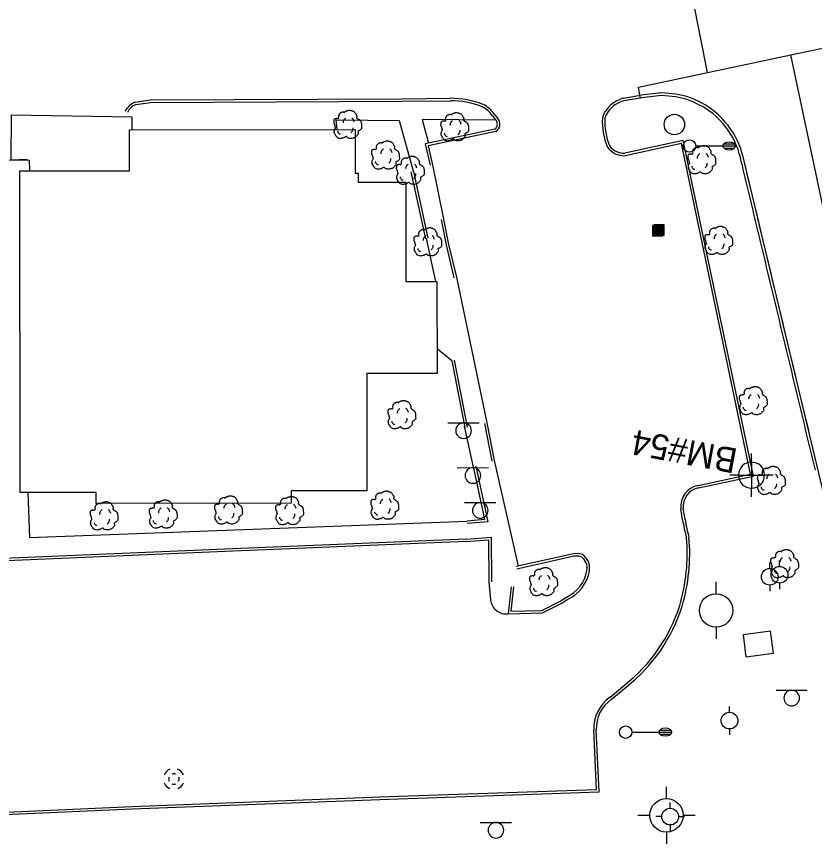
# Model space of a CAD drawing. Extents: x 2145380 to 2157287, y 139568 to 149130.
# Drawn here: x 2151749.1 to 2151940, y 143029.3 to 143226.6 of the extents above; entities that cross this region are included whole.
import ezdxf

# ---------------------------------------------------------------- set-up
doc = ezdxf.new("R2010")
doc.units = 0
for name, color, linetype in [('PR_PREVIOUSLY CONSTRUCTED', 7, 'Continuous'), ('SURV_Benchmark', 7, 'Continuous'), ('TOPO_Asphalt', 7, 'Continuous'), ('TOPO_Building', 7, 'Continuous'), ('TOPO_Concrete', 7, 'Continuous'), ('TOPO_Curb Back', 7, 'Continuous'), ('TOPO_DRAIN_Manhole', 7, 'Continuous'), ('TOPO_Light Pole', 7, 'Continuous'), ('TOPO_Misc', 7, 'Continuous'), ('TOPO_Misc Line', 7, 'Continuous'), ('TOPO_Power Pole', 7, 'Continuous'), ('TOPO_Sidewalk', 7, 'Continuous'), ('TOPO_Sign', 7, 'Continuous'), ('TOPO_Tree', 7, 'Continuous'), ('TOPO_Wall Freestanding', 7, 'Continuous'), ('TOPO_Water Fire Hydrant', 7, 'Continuous')]:
    doc.layers.add(name, color=color, linetype=linetype)

# ---------------------------------------------------------------- blocks, each defined once
blk = doc.blocks.new('CB')
at = {"layer": 'TOPO_Misc'}
for p, q in [((-3.08, 2.99), (3.24, 2.99)), ((-3.08, 2.68), (3.24, 2.68)), ((-3.08, 2.36), (3.24, 2.36)), ((-3.08, 2.05), (3.24, 2.05)), ((-3.08, 1.73), (3.24, 1.73)), ((-3.08, 1.4), (3.24, 1.4)), ((-3.08, 1.1), (3.24, 1.1)), ((-3.08, 0.77), (3.24, 0.77)), ((-3.08, 0.46), (3.24, 0.46)), ((-3.08, 0.14), (3.24, 0.14)), ((-3.08, -0.17), (3.24, -0.17)), ((-3.08, -0.48), (3.24, -0.48)), ((-3.08, -0.8), (3.24, -0.8)), ((-3.08, -1.11), (3.26, -1.11)), ((-3.08, -1.43), (3.26, -1.43)), ((-3.08, -1.75), (3.26, -1.75)), ((-3.08, -2.07), (3.26, -2.07)), ((-3.08, -2.39), (3.26, -2.39)), ((-3.08, -2.7), (3.26, -2.7)), ((-3.08, -3.02), (3.26, -3.02))]:
    blk.add_line(p, q, dxfattribs=at)
blk.add_lwpolyline([(3.26, -3.29), (3.24, 3.05), (-3.09, 3.04), (-3.08, -3.3), (3.26, -3.29)], dxfattribs=at)
blk = doc.blocks.new('MHEXST')
at = {"layer": 'TOPO_DRAIN_Manhole'}
for centre, radius, start, end in [((-0.1, 0.3), 12.7, 112.9748, 158.2636), ((-0.1, 0.3), 12.7, 22.0744, 68.6991), ((-0.1, 0.1), 6.35, 157.9722, 204.161), ((-0.1, 0.1), 6.35, 66.1941, 113.691), ((-0.1, 0.1), 6.35, 336.8023, 21.4046), ((-0.1, 0.3), 12.7, 202.6921, 248.1938), ((-0.1, 0.1), 6.35, 248.5791, 293.1995), ((-0.1, 0.3), 12.7, 291.7963, 337.3032)]:
    blk.add_arc(centre, radius, start, end, dxfattribs=at)
blk = doc.blocks.new('FIRHYD')
at = {"layer": 'TOPO_Water Fire Hydrant'}
for p, q in [((-0.02, 10.16), (-0.03, 17.34)), ((10.16, 0.02), (17.34, 0.03)), ((-10.16, -0.02), (-17.34, -0.03)), ((0.02, -10.16), (0.03, -17.34))]:
    blk.add_line(p, q, dxfattribs=at)
blk.add_circle((0, 0), 10.16, dxfattribs=at)
blk = doc.blocks.new('LP')
at = {"layer": 'TOPO_Light Pole'}
blk.add_line((3.81, 0), (20.32, 0), dxfattribs=at)
for points in [[(20.32, 0), (27.94, 0)], [(20.32, 0), (23.5, 0)], [(20.83, 1.27), (27.43, 1.27)], [(20.83, 1.27), (23.5, 1.27)], [(23.71, 1.27), (27.43, 1.27)], [(23.71, 0), (27.94, 0)], [(20.83, -1.27), (27.43, -1.27)], [(20.83, -1.27), (23.5, -1.27)], [(23.71, -1.27), (27.43, -1.27)]]:
    blk.add_lwpolyline(points, dxfattribs=at)
blk.add_circle((0, 0), 3.81, dxfattribs=at)
blk.add_ellipse((24.13, 0), major_axis=(3.81, 0), ratio=0.666667, dxfattribs=at)
blk = doc.blocks.new('POWPOL')
at = {"layer": 'TOPO_Power Pole'}
for p, q in [((0, 10.16), (0, 17.34)), ((0, -10.16), (0, -17.34))]:
    blk.add_line(p, q, dxfattribs=at)
blk.add_circle((0, 0), 10.16, dxfattribs=at)
blk = doc.blocks.new('TREE')
at = {"layer": 'TOPO_Tree'}
for points in [[(-3.5, 17.6), (-3.1, 18.3), (-2.6, 18.8), (-1.9, 19.2), (-1, 19.7), (-0.2, 20), (0.7, 20.2), (1.6, 20.5), (2.5, 20.8), (3.4, 20.8), (4.1, 20.7), (4.8, 20.5), (5.5, 20.2), (6.4, 19.9), (7.3, 19.7), (8.2, 19.2), (9.4, 18.4), (10, 17.2), (10.8, 16), (11.2, 15.3), (11.6, 14.6), (11.9, 13.9), (12.2, 13.1), (11.4, 12), (11.9, 11.2), (12, 11), (12.2, 10.9), (12.4, 10.7), (12.9, 10.4), (13.5, 10), (14, 9.7), (14.7, 9.2), (15.4, 8.7), (16.1, 8.1), (16.7, 7.5), (16.9, 6.7), (17.1, 6), (17.6, 4.4), (17.7, 2.8), (17.7, 1.2), (17.7, -0.2), (17.8, -2.2), (16.6, -3), (15.5, -3.8), (14.3, -4.6), (13.2, -5.3)], [(-14.1, -0.4), (-14.2, 0.5), (-14.4, 1.4), (-14.6, 2.3), (-14.8, 3.2), (-15.5, 4), (-15.7, 4.9), (-15.8, 5.6), (-15.7, 6.3), (-15.7, 7), (-15.6, 7.9), (-15.7, 8.8), (-15.1, 9.7), (-14.6, 10.4), (-13.8, 10.5), (-13, 10.7), (-12.2, 11), (-11.1, 10), (-10.4, 10.7), (-9.4, 11.7), (-10.3, 13.3), (-9.8, 14.4), (-9.6, 15.1), (-9.3, 15.9), (-8.8, 16.5), (-8.2, 17.3), (-7.5, 17.7), (-6.7, 18.1), (-6.1, 18.4), (-5.6, 18.6), (-5.1, 18.7), (-4.5, 18.7), (-4, 18.5), (-3.5, 18.1)], [(-4.2, 5.1), (-4.5, 6.1), (-4.3, 7.2), (-3.8, 8.2), (-3.3, 9.3), (-2.7, 10.3), (-1.6, 11)], [(5.9, 11.2), (6.5, 10.7), (7, 10.2), (7.4, 9.5), (7.9, 8.6), (8.3, 7.6), (8.5, 6.6)], [(13.2, -5.3), (13.3, -5.8), (13.4, -6.3), (13.4, -6.7), (13.8, -8.5), (12.2, -10), (10.8, -11.5), (10, -12.3), (9.1, -12.8), (8.2, -13.1), (6, -13.8), (3.3, -13.6), (1.3, -13.1), (0.5, -12.9), (-0.1, -11.4), (-0.8, -11.5), (-2, -11.6), (-3.3, -12.8), (-4.5, -13.1), (-6.1, -13.5), (-7.8, -14), (-9.3, -13.6), (-11.4, -13.1), (-12.8, -11.4), (-14.1, -9.4), (-15.3, -7.3), (-15.6, -5.1), (-15.1, -3), (-14.9, -1.9), (-13.9, -0.8), (-13.5, 0.1)], [(-11.4, -4.5), (-11.5, -5.4), (-11, -6.3), (-10.1, -7.2), (-9.3, -8), (-8.5, -8.3), (-7.7, -8.1)], [(4.8, -6.3), (5.7, -5.7), (6.3, -4.9), (6.8, -3.9), (7.4, -2.8), (7.6, -1.7), (7.5, -0.6)]]:
    blk.add_open_spline(points, degree=3, dxfattribs=at)
blk = doc.blocks.new('BM')
at = {"layer": 'SURV_Benchmark'}
for p, q in [((0, 2.49), (0, 4.15)), ((-2.49, 0), (-4.16, 0)), ((4.16, 0), (2.49, 0)), ((0, -4.16), (0, -2.49))]:
    blk.add_line(p, q, dxfattribs=at)
for points in [[(0, 2.49), (0, 2.49), (0, 0), (2.49, 0), (2.49, 0), (2.49, 0)], [(0, 2.49), (0, 2.49), (0, 0), (2.49, 0), (2.49, 0), (2.49, 0), (2.49, 0)], [(-2.5, 0), (-2.49, 0), (0, 0), (0, -2.49), (0, -2.49)], [(-2.5, 0), (-2.49, 0), (0, 0), (0, -2.49), (0, -2.49)]]:
    blk.add_lwpolyline(points, dxfattribs=at)
for start, end in [(90.0638, 180.0068), (0.0638, 90.0068), (0.0638, 90.0068), (180.0638, 270.0068), (180.0638, 270.0068), (269.9472, 359.9927)]:
    blk.add_arc((0, 0), 2.5, start, end, dxfattribs=at)

msp = doc.modelspace()

# ---------------------------------------------------------------- linework, layer by layer
at = {"layer": 'PR_PREVIOUSLY CONSTRUCTED'}
for p, q in [((2151934.36, 143217.35), (2151976.25, 143226.2)), ((2151897.89, 143209.63), (2151934.36, 143217.35)), ((2151962.91, 143082.33), (2151934.36, 143217.35)), ((2151898.25, 143207.67), (2151897.89, 143209.63)), ((2151943.74, 143106.21), (2151922.96, 143192.94))]:
    msp.add_line(p, q, dxfattribs=at)
for points in [[(2151914.41, 143213.13), (2151907.36, 143249.05), (2151906.04, 143249.01)], [(2151940.2, 143121), (2151939.97, 143121.97), (2151939.73, 143122.94), (2151939.5, 143123.92), (2151939.27, 143124.89), (2151939.03, 143125.86), (2151938.8, 143126.84), (2151938.57, 143127.81), (2151938.34, 143128.78), (2151938.1, 143129.75), (2151937.87, 143130.73), (2151937.64, 143131.7), (2151937.4, 143132.67), (2151937.17, 143133.65), (2151936.94, 143134.62), (2151936.7, 143135.59), (2151936.47, 143136.56), (2151936.24, 143137.54), (2151936, 143138.51), (2151935.77, 143139.48), (2151935.54, 143140.46), (2151935.31, 143141.43), (2151935.07, 143142.4), (2151934.84, 143143.37), (2151934.61, 143144.35), (2151934.37, 143145.32), (2151934.14, 143146.29), (2151933.91, 143147.27), (2151933.67, 143148.24), (2151933.44, 143149.21), (2151933.21, 143150.18), (2151932.97, 143151.16), (2151932.74, 143152.13), (2151932.51, 143153.1), (2151932.27, 143154.08), (2151932.04, 143155.05), (2151931.81, 143156.02), (2151931.58, 143156.99), (2151931.34, 143157.97), (2151931.11, 143158.94), (2151930.88, 143159.91), (2151930.64, 143160.88), (2151930.41, 143161.86), (2151930.18, 143162.83), (2151929.94, 143163.8), (2151929.83, 143164.26), (2151929.71, 143164.78), (2151929.48, 143165.75), (2151929.24, 143166.72), (2151929.01, 143167.69), (2151928.78, 143168.67), (2151928.54, 143169.64), (2151928.31, 143170.61), (2151928.08, 143171.59), (2151927.85, 143172.56), (2151927.61, 143173.53), (2151927.38, 143174.5), (2151927.15, 143175.48), (2151926.91, 143176.45), (2151926.68, 143177.42), (2151926.45, 143178.4), (2151926.21, 143179.37), (2151925.98, 143180.34), (2151925.75, 143181.31), (2151925.51, 143182.29), (2151925.28, 143183.26), (2151925.05, 143184.23), (2151924.81, 143185.21), (2151924.58, 143186.18), (2151924.35, 143187.15), (2151924.12, 143188.12), (2151923.88, 143189.1), (2151923.65, 143190.07), (2151923.42, 143191.04), (2151923.18, 143192.01), (2151922.95, 143192.99), (2151922.69, 143193.95), (2151922.38, 143194.91), (2151922.02, 143195.86), (2151922.02, 143195.87), (2151921.61, 143196.79), (2151921.14, 143197.72), (2151920.62, 143198.63), (2151920.05, 143199.53), (2151919.41, 143200.42), (2151918.7, 143201.29), (2151917.92, 143202.15), (2151917.06, 143202.99), (2151916.11, 143203.81), (2151915.06, 143204.61), (2151913.88, 143205.38), (2151912.55, 143206.12), (2151911.01, 143206.82), (2151909.19, 143207.45), (2151906.89, 143207.99), (2151903.41, 143208.28), (2151898.52, 143207.71), (2151898.26, 143207.67), (2151898.15, 143208.19), (2151897.97, 143209.17), (2151897.89, 143209.63)], [(2151940.25, 143117.93), (2151940.02, 143118.9), (2151939.78, 143119.87), (2151939.55, 143120.84), (2151939.32, 143121.82), (2151939.09, 143122.79), (2151938.85, 143123.76), (2151938.62, 143124.73), (2151938.39, 143125.71), (2151938.15, 143126.68), (2151937.92, 143127.65), (2151937.69, 143128.63), (2151937.45, 143129.6), (2151937.22, 143130.57), (2151936.99, 143131.54), (2151936.75, 143132.52), (2151936.52, 143133.49), (2151936.29, 143134.46), (2151936.05, 143135.44), (2151935.82, 143136.41), (2151935.59, 143137.38), (2151935.36, 143138.35), (2151935.12, 143139.33), (2151934.89, 143140.3), (2151934.66, 143141.27), (2151934.42, 143142.25), (2151934.19, 143143.22), (2151933.96, 143144.19), (2151933.72, 143145.16), (2151933.49, 143146.14), (2151933.26, 143147.11), (2151933.02, 143148.08), (2151932.79, 143149.06), (2151932.56, 143150.03), (2151932.32, 143151), (2151932.09, 143151.97), (2151931.86, 143152.95), (2151931.63, 143153.92), (2151931.39, 143154.89), (2151931.16, 143155.87), (2151930.93, 143156.84), (2151930.69, 143157.81), (2151930.46, 143158.78), (2151930.23, 143159.76), (2151929.99, 143160.73), (2151929.76, 143161.7), (2151929.53, 143162.67), (2151929.29, 143163.65), (2151929.18, 143164.1), (2151929.06, 143164.62), (2151928.83, 143165.59), (2151928.59, 143166.57), (2151928.36, 143167.54), (2151928.13, 143168.51), (2151927.9, 143169.48), (2151927.66, 143170.46), (2151927.43, 143171.43), (2151927.2, 143172.4), (2151926.96, 143173.38), (2151926.73, 143174.35), (2151926.5, 143175.32), (2151926.26, 143176.29), (2151926.03, 143177.27), (2151925.8, 143178.24), (2151925.56, 143179.21), (2151925.33, 143180.19), (2151925.1, 143181.16), (2151924.86, 143182.13), (2151924.63, 143183.1), (2151924.4, 143184.08), (2151924.17, 143185.05), (2151923.93, 143186.02), (2151923.7, 143187), (2151923.47, 143187.97), (2151923.23, 143188.94), (2151923, 143189.91), (2151922.77, 143190.89), (2151922.53, 143191.86), (2151922.3, 143192.83), (2151922.05, 143193.77), (2151921.75, 143194.69), (2151921.4, 143195.6), (2151921.4, 143195.61), (2151921, 143196.51), (2151920.56, 143197.4), (2151920.05, 143198.28), (2151919.49, 143199.15), (2151918.88, 143200.01), (2151918.19, 143200.85), (2151917.44, 143201.68), (2151916.61, 143202.5), (2151915.69, 143203.29), (2151914.67, 143204.06), (2151913.53, 143204.81), (2151912.24, 143205.52), (2151910.76, 143206.2), (2151909, 143206.81), (2151906.77, 143207.33), (2151903.41, 143207.61), (2151898.63, 143207.05), (2151898.39, 143207.03), (2151898.26, 143207.67)]]:
    msp.add_lwpolyline(points, dxfattribs=at)
at = {"layer": 'TOPO_Asphalt'}
for p, q in [((2151848.62, 143191.07), (2151851.29, 143178.06)), ((2151854.34, 143164.11), (2151861.66, 143129.27)), ((2151863.38, 143120.26), (2151869.1, 143094.95))]:
    msp.add_line(p, q, dxfattribs=at)
msp.add_lwpolyline([(2151862.14, 143091.24), (2151862.52, 143086.89)], dxfattribs=at)
msp.add_arc((2151866.22, 143087.26), 3.72, 185.7592, 277.7213, dxfattribs=at)
at = {"layer": 'TOPO_Building'}
msp.add_lwpolyline([(2151749.91, 143112.62), (2151749.83, 143189.58), (2151776.11, 143189.61), (2151776.1, 143199.42), (2151830.11, 143199.48), (2151830.13, 143189.01), (2151830.85, 143189.01), (2151830.85, 143186.87), (2151842.21, 143186.88), (2151842.23, 143163.08), (2151849.69, 143163.09), (2151849.71, 143141.07), (2151832.9, 143141.05), (2151832.93, 143113.03), (2151814.83, 143113.01), (2151814.83, 143110.01), (2151768.1, 143109.96), (2151768.1, 143112.63)], close=True, dxfattribs=at)
at = {"layer": 'TOPO_Concrete'}
msp.add_circle((2151906.51, 143200.69), 2.45, dxfattribs=at)
at = {"layer": 'TOPO_Curb Back'}
for p, q in [((2151843.46, 143189.33), (2151846.93, 143173.36)), ((2151844.04, 143189.46), (2151847.51, 143173.49)), ((2151853.25, 143144.14), (2151856.36, 143128.14)), ((2151853.84, 143144.26), (2151856.95, 143128.25)), ((2151861.07, 143129.15), (2151862.79, 143120.14)), ((2151861.66, 143129.27), (2151863.38, 143120.26))]:
    msp.add_line(p, q, dxfattribs=at)
for points in [[(2151777.48, 143206.07), (2151781.07, 143206.58), (2151841.3, 143206.87), (2151852.89, 143206.96)], [(2151777.64, 143205.48), (2151781.12, 143205.98), (2151841.3, 143206.27), (2151852.9, 143206.36)], [(2151894.39, 143207.01), (2151898.36, 143207.68)], [(2151894.52, 143206.42), (2151898.35, 143207.07)], [(2151862.89, 143202.81), (2151863.73, 143201.79)], [(2151863.38, 143203.17), (2151864.19, 143202.19)], [(2151863.53, 143199.55), (2151846.89, 143196.08), (2151848.03, 143190.94)], [(2151863.77, 143198.98), (2151847.61, 143195.61), (2151848.62, 143191.07)], [(2151912.3, 143113.7), (2151925.43, 143116.51), (2151908.64, 143196.86), (2151894.63, 143193.82)], [(2151912.19, 143114.29), (2151924.72, 143116.97), (2151908.18, 143196.15), (2151894.7, 143193.22)], [(2151850.7, 143177.94), (2151851.88, 143171.85), (2151853.76, 143163.97)], [(2151851.29, 143178.06), (2151852.47, 143171.98), (2151854.34, 143164.11)], [(2151858.38, 143118.79), (2151861.1, 143106.13), (2151856.91, 143105.75)], [(2151858.97, 143118.92), (2151861.83, 143105.59), (2151856.96, 143105.16)], [(2151908.48, 143106.08), (2151908.05, 143108.67)], [(2151909.07, 143106.18), (2151908.64, 143108.75)], [(2151856.67, 143101.45), (2151798.95, 143099.06), (2151744.15, 143096.76), (2151744.3, 143082.49)], [(2151856.65, 143101.45), (2151862.66, 143101.94), (2151862.74, 143091.24)], [(2151856.69, 143100.85), (2151798.97, 143098.46), (2151744.76, 143096.19), (2151744.9, 143082.39)], [(2151856.7, 143100.85), (2151862.06, 143101.29), (2151862.14, 143091.24)], [(2151881.67, 143097.79), (2151868.64, 143094.85)], [(2151881.82, 143097.21), (2151868.77, 143094.26)], [(2151867.41, 143090.06), (2151866.72, 143083.58), (2151874.92, 143083.76), (2151879.44, 143086.03), (2151880.98, 143087.05)], [(2151868, 143089.99), (2151867.39, 143084.2), (2151874.77, 143084.36), (2151879.14, 143086.55), (2151880.69, 143087.58)], [(2151891.11, 143063.59), (2151894.67, 143066.57)], [(2151891.48, 143063.11), (2151895.05, 143066.1)], [(2151742.59, 143035.34), (2151776.78, 143036.84), (2151838.16, 143039.21), (2151888.51, 143040.92), (2151887.82, 143055.78)], [(2151743, 143035.96), (2151776.76, 143037.44), (2151838.14, 143039.81), (2151887.88, 143041.5), (2151887.23, 143055.75)]]:
    msp.add_lwpolyline(points, dxfattribs=at)
for centre, radius, start, end in [((2151779.1, 143201.91), 4.46, 111.3613, 154.8), ((2151853.01, 143185.72), 21.24, 68.6391, 90.323), ((2151853.01, 143185.72), 20.64, 68.7067, 90.3226), ((2151896.53, 143199.14), 8.15, 105.1857, 127.1488), ((2151896.53, 143199.13), 7.56, 105.4005, 127.1439), ((2151779.1, 143201.91), 3.86, 112.3543, 154.801), ((2151857.89, 143199.63), 5.93, 32.4771, 63.8174), ((2151857.89, 143199.63), 6.53, 32.8065, 64.0477), ((2151895.53, 143200.45), 6.5, 127.1584, 163.8891), ((2151895.53, 143200.45), 5.9, 127.1581, 163.2398), ((2151862.64, 143200.76), 2.11, 302.5265, 42.7363), ((2151905.13, 143201.38), 15.87, 176.8279, 202.774), ((2151905.13, 143201.38), 15.27, 177.0868, 202.496), ((2151862.64, 143200.76), 1.51, 306.3689, 43.3352), ((2151894.51, 143198.21), 4.99, 216.5717, 272.2334), ((2151894.51, 143198.21), 4.39, 217.4992, 271.5708), ((2151913.1, 143109.28), 5.09, 100.3047, 186.9446), ((2151913.1, 143109.28), 4.49, 100.1882, 186.7802), ((2151945.82, 143111.94), 37.8, 188.9066, 195.6017), ((2151945.82, 143111.94), 37.2, 188.9016, 195.6873), ((2151865.92, 143097.95), 43.66, 343.4925, 5.022), ((2151865.92, 143097.95), 44.26, 343.4857, 5.0945), ((2151882.99, 143093.26), 4.72, 71.3339, 106.2483), ((2151882.46, 143094.57), 3.77, 348.9927, 57.1128), ((2151882.99, 143093.26), 4.12, 72.387, 106.4943), ((2151882.46, 143094.57), 3.17, 348.844, 55.7701), ((2151877.18, 143095.33), 8.51, 294.391, 350.6988), ((2151877.18, 143095.33), 9.11, 294.7027, 350.6385), ((2151870.48, 143097.3), 39.11, 308.2034, 342.4984), ((2151870.48, 143097.3), 39.71, 308.217, 342.5058), ((2151896.2, 143056.18), 8.98, 124.4673, 182.7769), ((2151896.2, 143056.18), 8.38, 124.275, 182.7809)]:
    msp.add_arc(centre, radius, start, end, dxfattribs=at)
at = {"layer": 'TOPO_Misc Line'}
msp.add_lwpolyline([(2151922.93, 143078.53), (2151923.62, 143073.27), (2151930.22, 143074.14), (2151929.52, 143079.4)], close=True, dxfattribs=at)
at = {"layer": 'TOPO_Sidewalk'}
for p, q in [((2151849.43, 143163.09), (2151847.22, 143173.42)), ((2151853.25, 143144.14), (2151849.71, 143146.96)), ((2151858.57, 143117.91), (2151856.3, 143128.46))]:
    msp.add_line(p, q, dxfattribs=at)
for points in [[(2151825.85, 143199.47), (2151825.59, 143201.81), (2151840.62, 143201.65), (2151844.08, 143189.29)], [(2151863.78, 143201.74), (2151846.16, 143201.93), (2151847.67, 143196.24)], [(2151729.34, 143192.29), (2151752.1, 143192.15), (2151752.19, 143189.59)], [(2151751.76, 143112.62), (2151752.16, 143101.81), (2151856.91, 143105.75)]]:
    msp.add_lwpolyline(points, dxfattribs=at)
at = {"layer": 'TOPO_Sign'}
for points in [[(2151852.3, 143129.28), (2151859.79, 143129.29)], [(2151856.05, 143129.28), (2151856.05, 143129.28)], [(2151854.18, 143127.41), (2151854.18, 143127.41)], [(2151857.91, 143127.41), (2151857.91, 143127.41)], [(2151856.05, 143125.54), (2151856.05, 143125.54)], [(2151854.55, 143118.54), (2151862.04, 143118.55)], [(2151858.3, 143118.54), (2151858.3, 143118.54)], [(2151856.43, 143116.67), (2151856.43, 143116.67)], [(2151860.17, 143116.67), (2151860.17, 143116.67)], [(2151858.3, 143114.81), (2151858.3, 143114.81)], [(2151856.3, 143110.18), (2151863.79, 143110.18)], [(2151860.05, 143110.18), (2151860.05, 143110.18)], [(2151858.18, 143108.31), (2151858.18, 143108.31)], [(2151861.92, 143108.31), (2151861.92, 143108.31)], [(2151860.05, 143106.44), (2151860.05, 143106.44)], [(2151930.83, 143065.26), (2151938.32, 143065.27)], [(2151934.58, 143065.26), (2151934.58, 143065.26)], [(2151932.71, 143063.4), (2151932.71, 143063.4)], [(2151936.45, 143063.4), (2151936.45, 143063.4)], [(2151934.58, 143061.53), (2151934.58, 143061.53)], [(2151860.05, 143033.63), (2151867.54, 143033.64)], [(2151863.8, 143033.63), (2151863.8, 143033.63)], [(2151861.93, 143031.76), (2151861.93, 143031.76)], [(2151865.66, 143031.76), (2151865.66, 143031.76)], [(2151863.8, 143029.9), (2151863.8, 143029.9)]]:
    msp.add_lwpolyline(points, dxfattribs=at)
for centre, start, end in [((2151856.05, 143127.41), 90, 180), ((2151856.05, 143127.41), 360, 90), ((2151856.05, 143127.41), 180, 270), ((2151856.05, 143127.41), 270, 0), ((2151858.3, 143116.67), 90, 180), ((2151858.3, 143116.67), 360, 90), ((2151858.3, 143116.67), 180, 270), ((2151858.3, 143116.67), 270, 0), ((2151860.05, 143108.31), 90, 180), ((2151860.05, 143108.31), 360, 90), ((2151860.05, 143108.31), 180, 270), ((2151860.05, 143108.31), 270, 0), ((2151934.58, 143063.4), 90, 180), ((2151934.58, 143063.4), 360, 90), ((2151934.58, 143063.4), 180, 270), ((2151934.58, 143063.4), 270, 0), ((2151863.8, 143031.76), 90, 180), ((2151863.8, 143031.76), 360, 90), ((2151863.8, 143031.76), 180, 270), ((2151863.8, 143031.76), 270, 0)]:
    msp.add_arc(centre, 1.87, start, end, dxfattribs=at)
at = {"layer": 'TOPO_Wall Freestanding'}
msp.add_lwpolyline([(2151751.6, 143192.3), (2151747.83, 143192.16), (2151747.89, 143203), (2151776.64, 143202.5), (2151776.67, 143199.42)], dxfattribs=at)

# ---------------------------------------------------------------- block references
at = {"layer": 'SURV_Benchmark', "xscale": 1.25, "yscale": 1.25}
msp.add_blockref('BM', (2151924.97, 143116.76), dxfattribs=at)
at = {"layer": 'TOPO_DRAIN_Manhole', "xscale": 0.19685000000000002, "yscale": 0.19685000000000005}
msp.add_blockref('MHEXST', (2151786.75, 143043.98), dxfattribs=at)
at = {"layer": 'TOPO_Light Pole', "xscale": 0.39370000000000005, "yscale": 0.3937000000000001}
for p in [(2151910.12, 143195.56), (2151894.84, 143055.24)]:
    msp.add_blockref('LP', p, dxfattribs=at)
at = {"layer": 'TOPO_Misc', "xscale": 0.39370000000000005, "yscale": 0.3937000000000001}
for p in [(2151902.49, 143175.34), (2151902.79, 143175.48)]:
    msp.add_blockref('CB', p, dxfattribs=at)
at = {"layer": 'TOPO_Power Pole'}
for p, xscale, yscale in [((2151929.33, 143092.42), 0.19685000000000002, 0.19685000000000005), ((2151931.66, 143092.91), 0.19685000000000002, 0.19685000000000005), ((2151916.5, 143084.36), 0.39370000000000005, 0.3937000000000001), ((2151919.7, 143057.99), 0.19685000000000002, 0.19685000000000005)]:
    msp.add_blockref('POWPOL', p, dxfattribs=dict(at, xscale=xscale, yscale=yscale))
at = {"layer": 'TOPO_Tree', "xscale": 0.19685000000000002, "yscale": 0.19685000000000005}
for p in [(2151828.16, 143200.05), (2151853.75, 143199.47), (2151837.2, 143192.69), (2151912.9, 143191.58), (2151843.14, 143189.05), (2151847.33, 143171.93), (2151916.93, 143172.27), (2151925.2, 143133.91), (2151841.11, 143130.55), (2151929.53, 143114.81), (2151799.63, 143107.74), (2151814.23, 143107.59), (2151837.02, 143108.88), (2151769.86, 143106.34), (2151784, 143106.77), (2151932.7, 143094.89), (2151875.02, 143090.59)]:
    msp.add_blockref('TREE', p, dxfattribs=at)
at = {"layer": 'TOPO_Water Fire Hydrant'}
for p, xscale, yscale in [((2151904.62, 143035.33), 0.39370000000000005, 0.3937000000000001), ((2151905.5, 143035.01), 0.19685000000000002, 0.19685000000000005)]:
    msp.add_blockref('FIRHYD', p, dxfattribs=dict(at, xscale=xscale, yscale=yscale))

# ---------------------------------------------------------------- texts
at = {"layer": 'SURV_Benchmark'}
msp.add_text('BM#54', height=6, rotation=169.3467, dxfattribs=at).set_placement((2151921.91, 143123.01))

doc.saveas('drawing.dxf')
